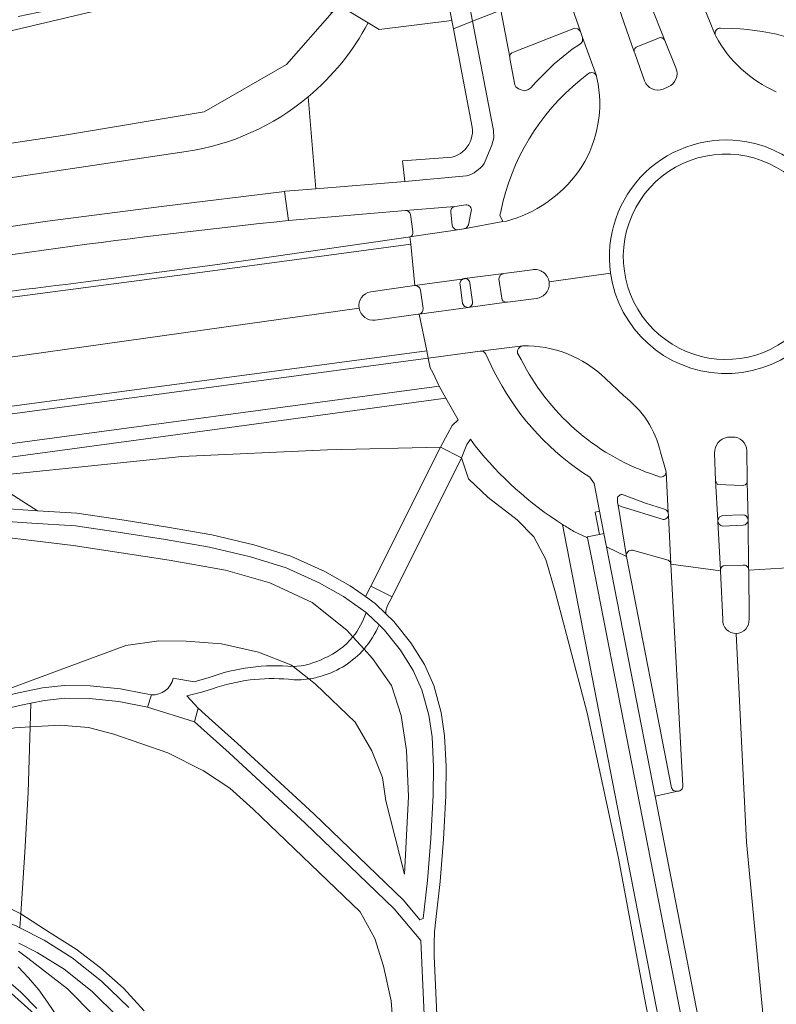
# Model space of a CAD drawing. Header units: metres. Extents: x 197700 to 204338, y 317132 to 325229.
# Tile 650 of 656: x 202123 to 202201, y 318808 to 318909. Entities that reach past the tile are written whole.
import ezdxf

# ---------------------------------------------------------------- set-up
doc = ezdxf.new("R2010")
doc.units = ezdxf.units.M
for name, color, linetype, lineweight in [('B-WE-GR-BEPLANTING_CULTUUR_BOSPLANTSOEN-GV', 90, 'Continuous', 18), ('B-WE-GR-BOS_LOOF-GV', 40, 'Continuous', 13), ('B-WE-OG-TERREIN_CULTUURSCHEIDING-GV', 7, 'Continuous', 18), ('B-WE-OG-WATER-GV', 130, 'Continuous', 18), ('B-WE-OG-WATER_GREPPEL-GV', 160, 'Continuous', 18), ('B-WE-OG-WATER_SLOOT-GV', 120, 'Continuous', 18), ('B-WE-VH-ONVERHARD-GV', 252, 'Continuous', 18), ('B-WE-VH-VERHARDING_ASFALT-GV', 252, 'Continuous', 18), ('B-WE-VH-VERHARDING_BEDRIJFSVLOERPLAAT-GV', 252, 'Continuous', 18), ('B-WE-VH-VERHARDING_BETON-GV', 252, 'Continuous', 18), ('B-WE-VH-VERHARDING_BETONSTRAATSTEEN-GV', 252, 'Continuous', 18), ('B-WE-VH-VERHARDING_GESLOTEN-GV', 252, 'Continuous', 18), ('B-WE-VH-VERHARDING_HALFVERHARDING-GV', 252, 'Continuous', 18), ('B-WE-VH-VERHARDING_OPEN-GV', 252, 'Continuous', 18), ('B-WE-VH-VERHARDING_TEGEL-GV', 252, 'Continuous', 18)]:
    doc.layers.add(name, color=color, linetype=linetype, lineweight=lineweight)

msp = doc.modelspace()

# ---------------------------------------------------------------- linework, layer by layer
at = {"layer": 'B-WE-GR-BEPLANTING_CULTUUR_BOSPLANTSOEN-GV'}
for points in [[(202157.471, 318845.283), (202156.858, 318845.965), (202153.296, 318848.81), (202148.927, 318850.82), (202144.402, 318852.113), (202138.607, 318853.155), (202128.762, 318854.664), (202114.828, 318856.334), (202108.095, 318857.683), (202102.124, 318858.497), (202099.148, 318858.44), (202087.892, 318857.053), (202020.509, 318843.506), (202010.92, 318840.996), (202008.242, 318840.295)], [(202143.058, 318839.941), (202142.076, 318839.613), (202140.416, 318839.221), (202141.599, 318837.942), (202143.029, 318836.639), (202145.632, 318834.318), (202153.463, 318827.106), (202162.663, 318818.236), (202164.344, 318816.245), (202164.679, 318816.36), (202165.112, 318820.282), (202165.462, 318824.591), (202165.717, 318829.009), (202165.746, 318831.929), (202165.588, 318835), (202165.257, 318837.235), (202164.555, 318839.846), (202163.662, 318841.824), (202162.354, 318843.907), (202160.719, 318845.962), (202160.146, 318846.514)], [(202117.584, 318838.246), (202134.148, 318844.398), (202137.537, 318844.872), (202140.366, 318844.827), (202143.966, 318844.556), (202147.76, 318843.694), (202151.088, 318842.406), (202151.327, 318842.22)], [(202158.606, 318844.021), (202159.486, 318843.042), (202161.435, 318840.263), (202162.418, 318837.188), (202162.977, 318833.611), (202163.188, 318828.886), (202162.771, 318820.91), (202160.839, 318828.427), (202160.515, 318830.853), (202159.418, 318833.583), (202157.712, 318836.513), (202153.623, 318840.429), (202152.951, 318840.953)], [(202152.951, 318840.953), (202153.623, 318840.429), (202157.712, 318836.513), (202159.418, 318833.583), (202160.515, 318830.853), (202160.839, 318828.427), (202162.771, 318820.91), (202163.188, 318828.886), (202162.977, 318833.611), (202162.418, 318837.188), (202161.435, 318840.263), (202159.486, 318843.042), (202158.606, 318844.021)]]:
    msp.add_lwpolyline(points, dxfattribs=at)
for points in [[(202160.146, 318846.514, -0.0814248), (202158.606, 318844.021)], [(202154.515, 318843.077, 0.1267772), (202157.471, 318845.283)], [(202158.606, 318844.021, -0.1436856), (202154.31, 318841.271)], [(202151.327, 318842.22, 0.1071471), (202154.515, 318843.077)], [(202154.31, 318841.271, -0.0429116), (202152.951, 318840.953)], [(202150.864, 318840.919, 0.1068964), (202143.058, 318839.941)], [(202152.951, 318840.953, -0.0642291), (202150.864, 318840.919)]]:
    msp.add_lwpolyline(points, format="xyb", dxfattribs=at)
msp.add_lwpolyline([(202121.423, 318817.852), (202123.374, 318816.857), (202123.779, 318823.159), (202124.147, 318829.286), (202124.342, 318836.034), (202122.77, 318835.943), (202107.451, 318832.627), (202084.424, 318827.681), (202063.605, 318822.41), (202097.185, 318820.91), (202105.193, 318820.517), (202115.854, 318819.395)], close=True, dxfattribs=at)
at = {"layer": 'B-WE-GR-BOS_LOOF-GV'}
for points in [[(202190.985, 318789.617), (202187.413, 318808.213), (202184.713, 318822.561), (202181.506, 318837.463), (202178.267, 318849.793), (202177.281, 318853.227), (202176.032, 318855.522), (202174.333, 318857.293), (202171.338, 318859.558), (202169.326, 318861.504), (202168.628, 318863.649), (202161.5, 318849.374), (202161.007, 318848.503), (202160.833, 318847.955), (202160.839, 318847.652), (202161.683, 318846.839), (202163.416, 318844.66), (202164.81, 318842.44), (202165.784, 318840.286), (202166.532, 318837.5), (202166.883, 318835.129), (202167.047, 318831.956), (202167.017, 318828.965), (202166.759, 318824.501), (202166.406, 318820.158), (202165.976, 318816.266), (202165.829, 318815.015), (202165.806, 318813.751), (202165.823, 318812.547), (202166.514, 318796.622)], [(202103.737, 318860.599), (202103.894, 318859.025), (202099.148, 318858.44), (202102.124, 318858.497), (202108.095, 318857.683), (202114.828, 318856.334), (202128.762, 318854.664), (202138.607, 318853.155), (202144.402, 318852.113), (202148.927, 318850.82), (202153.296, 318848.81), (202156.858, 318845.965), (202157.471, 318845.283)], [(202158.813, 318847.769), (202156.506, 318849.417), (202153.986, 318850.805), (202150.619, 318852.34), (202146.942, 318853.474), (202142.732, 318854.461), (202138.234, 318855.258), (202133.803, 318855.964), (202128.986, 318856.68), (202124.522, 318856.947), (202119.487, 318857.29), (202115.679, 318857.706), (202112.678, 318858.08), (202109.912, 318858.722), (202107.476, 318859.478), (202105.155, 318860.329), (202103.737, 318860.599)], [(202151.327, 318842.22), (202151.088, 318842.406), (202147.76, 318843.694), (202143.966, 318844.556), (202140.366, 318844.827), (202137.537, 318844.872), (202134.148, 318844.398), (202117.584, 318838.246)], [(202117.584, 318838.246), (202123.149, 318839.543), (202125.609, 318840.037), (202127.837, 318840.295), (202130.483, 318840.245), (202133.621, 318839.939), (202136.04, 318839.466), (202136.775, 318839.331)], [(202139.011, 318841.023), (202141.166, 318840.665), (202142.696, 318841.105)], [(202165.215, 318796.563), (202164.454, 318814.099), (202161.713, 318817.346), (202152.572, 318826.16), (202144.759, 318833.355), (202141.201, 318836.536), (202136.387, 318838.073), (202133.432, 318838.651), (202130.407, 318838.946), (202127.9, 318838.993), (202125.812, 318838.751), (202124.412, 318838.47), (202124.342, 318836.034), (202127.402, 318836.211), (202130.32, 318835.985), (202132.925, 318835.3), (202138.476, 318833.368), (202142.114, 318831.52), (202144.841, 318829.732), (202147.244, 318827.6), (202158.227, 318817.039), (202159.703, 318814.332), (202160.621, 318811.472), (202161.396, 318807.907), (202161.66, 318804.316)], [(202161.66, 318804.316), (202161.396, 318807.907), (202160.621, 318811.472), (202159.703, 318814.332), (202158.227, 318817.039), (202147.244, 318827.6), (202144.841, 318829.732), (202142.114, 318831.52), (202138.476, 318833.368), (202132.925, 318835.3), (202130.32, 318835.985), (202127.402, 318836.211), (202124.342, 318836.034), (202124.147, 318829.286), (202123.779, 318823.159), (202123.374, 318816.857), (202126.374, 318814.884), (202129.051, 318813.219), (202131.568, 318811.321), (202133.906, 318809.207), (202136.045, 318806.891)]]:
    msp.add_lwpolyline(points, dxfattribs=at)
for points in [[(202157.471, 318845.283, 0.0963285), (202158.813, 318847.769)], [(202142.696, 318841.105, -0.1114143), (202151.327, 318842.22)], [(202136.775, 318839.331, 0.3788853), (202139.011, 318841.023)]]:
    msp.add_lwpolyline(points, format="xyb", dxfattribs=at)
msp.add_lwpolyline([(202061.509, 318821.158), (202063.605, 318822.41), (202084.424, 318827.681), (202107.451, 318832.627), (202122.77, 318835.943), (202124.342, 318836.034), (202124.412, 318838.47), (202123.424, 318838.272), (202114.77, 318836.255), (202103.251, 318833.752), (202090.267, 318830.515), (202077.87, 318827.339), (202068.283, 318824.753), (202060.515, 318822.67), (202057.866, 318821.948), (202057.792, 318821.769), (202058.049, 318821.348)], close=True, dxfattribs=at)
at = {"layer": 'B-WE-OG-TERREIN_CULTUURSCHEIDING-GV'}
for points in [[(202117.376, 318906.287), (202131.931, 318909.709), (202134.886, 318910.809), (202137.924, 318912.239), (202141.999, 318913.852), (202144.849, 318914.491), (202145.996, 318914.584), (202150.411, 318912.077), (202154.418, 318909.617), (202155.336, 318909.336), (202156.004, 318910.092), (202154.921, 318910.723), (202146.976, 318915.356), (202146.167, 318915.53), (202145.696, 318915.523), (202144.787, 318915.471), (202143.493, 318915.199), (202141.675, 318914.798), (202137.531, 318913.159), (202134.379, 318911.64), (202131.849, 318910.706), (202129.625, 318910.209), (202127.06, 318909.755), (202123.103, 318908.943)], [(202108.272, 318893.819), (202127.662, 318896.727), (202142.183, 318899.145), (202150.644, 318904.023), (202155.336, 318909.336), (202154.418, 318909.617), (202150.411, 318912.077), (202145.996, 318914.584), (202144.185, 318913.157), (202141.191, 318911.634), (202138.16, 318910.527), (202134.715, 318909.672), (202131.931, 318909.709), (202117.376, 318906.287)], [(202167.79, 318907.683), (202167.63, 318908.521), (202160.177, 318907.614), (202159.027, 318908.297)], [(202152.872, 318900.69), (202153.653, 318891.263), (202162.796, 318892.02), (202162.545, 318894.113), (202167.65, 318894.509), (202167.946, 318894.606), (202168.23, 318894.734), (202168.498, 318894.894), (202168.747, 318895.081), (202168.973, 318895.296), (202169.174, 318895.534), (202169.265, 318895.661), (202169.348, 318895.792), (202169.492, 318896.069), (202169.605, 318896.359), (202169.685, 318896.661), (202169.731, 318896.969), (202169.743, 318897.28), (202169.72, 318897.591), (202167.79, 318907.683)], [(202196.473, 318907.707), (202195.199, 318907.757)], [(202181.658, 318903.089), (202180.8, 318902.41)], [(202182.632, 318902.009), (202182.476, 318902.792), (202182.458, 318902.842)], [(202172.637, 318888.903), (202172.562, 318888.551), (202172.867, 318887.886), (202173.216, 318887.949)], [(202174.359, 318874.38), (202174.743, 318873.738)], [(202185.262, 318869.996), (202183.377, 318871.777)], [(202170.012, 318864.893), (202169.522, 318865.557), (202169.146, 318865.018), (202168.628, 318863.649), (202169.326, 318861.504), (202171.338, 318859.558), (202174.333, 318857.293), (202176.032, 318855.522), (202177.281, 318853.227), (202178.267, 318849.793), (202181.506, 318837.463), (202184.713, 318822.561), (202187.413, 318808.213), (202190.985, 318789.617)], [(202189.636, 318862.209), (202189.034, 318864.216)], [(202188.012, 318862.027), (202188.951, 318861.678)], [(202178.987, 318856.804), (202195.137, 318773.724), (202203.4, 318738.075), (202206.483, 318727.584), (202216.97, 318698.348), (202223.954, 318682.459), (202238.375, 318654.61), (202246.135, 318641.778), (202262.376, 318618.123), (202269.609, 318608.892), (202274.764, 318602.584)], [(202206.483, 318727.584), (202203.4, 318738.075), (202195.137, 318773.724), (202178.987, 318856.804)], [(202196.489, 318778.935), (202185.821, 318833.647), (202182.041, 318853.091), (202181.531, 318855.438), (202180.151, 318856.097)], [(202185.532, 318853.534), (202185.532, 318853.531)], [(202185.532, 318853.531), (202190.164, 318829.765), (202190.354, 318829.497), (202190.628, 318829.442), (202190.803, 318829.443)], [(202191.319, 318829.978), (202190.107, 318852.74), (202190.037, 318852.963), (202189.84, 318853.154), (202186.177, 318854.162)], [(202136.045, 318806.891), (202133.906, 318809.207), (202131.568, 318811.321), (202129.051, 318813.219), (202126.374, 318814.884), (202123.374, 318816.857), (202123.282, 318815.421), (202125.783, 318814.137), (202128.663, 318812.338), (202131.656, 318809.953), (202134.457, 318807.225)], [(202123.128, 318813.025), (202124.091, 318812.298), (202128.174, 318809.161), (202130.913, 318806.377)], [(202133.341, 318806.288), (202130.696, 318808.864), (202127.825, 318811.152), (202125.067, 318812.874), (202123.181, 318813.842)]]:
    msp.add_lwpolyline(points, dxfattribs=at)
for points in [[(202159.027, 318908.297, -0.0975635), (202152.872, 318900.69)], [(202195.199, 318907.757, 0.4885455), (202194.65, 318907.07)], [(202194.65, 318907.07, 0.0805549), (202194.713, 318906.914)], [(202194.713, 318906.914, 0.1652575), (202200.926, 318901.205)], [(202207.904, 318904.318, 0.1254599), (202196.473, 318907.707)], [(202182.458, 318902.842, 0.4711096), (202181.658, 318903.089)], [(202180.8, 318902.41, 0.1739752), (202172.637, 318888.903)], [(202180.634, 318893.031, 0.1945094), (202182.632, 318902.009)], [(202197.072, 318894.739, 0.7425496), (202188.879, 318876.301)], [(202188.879, 318876.301, 1.3466842), (202197.072, 318894.739)], [(202173.216, 318887.949, 0.1724379), (202180.634, 318893.031)], [(202174.895, 318875.151, 0.4124064), (202174.359, 318874.38)], [(202183.377, 318871.777, 0.2012687), (202174.895, 318875.151)], [(202174.743, 318873.738, 0.1937653), (202188.012, 318862.027)], [(202189.034, 318864.216, 0.1779443), (202185.262, 318869.996)], [(202178.987, 318856.804, -0.084521), (202170.012, 318864.893)], [(202188.951, 318861.678, 0.4470737), (202189.636, 318862.209)], [(202180.151, 318856.097, -0.0094601), (202178.987, 318856.804)], [(202186.177, 318854.162, 0.5114402), (202185.532, 318853.534)], [(202190.803, 318829.443, 0.4689408), (202191.319, 318829.978)]]:
    msp.add_lwpolyline(points, format="xyb", dxfattribs=at)
for points in [[(202166.441, 318864.741), (202167.202, 318866.13), (202167.652, 318866.954), (202168.275, 318867.552), (202166.999, 318869.754), (202107.162, 318861.676), (202107.236, 318861.027), (202107.399, 318860.891), (202115.363, 318861.29), (202124.004, 318862.128), (202139.919, 318863.773), (202154.873, 318864.449)], [(202107.399, 318860.891), (202107.892, 318860.71), (202110.252, 318859.978), (202112.906, 318859.362), (202115.123, 318859.086), (202118.104, 318860.372), (202122.263, 318860.018), (202125.105, 318858.214), (202129.121, 318857.974), (202134.001, 318857.249), (202138.45, 318856.54), (202142.994, 318855.735), (202147.282, 318854.729), (202151.082, 318853.558), (202154.571, 318851.968), (202157.199, 318850.519), (202158.741, 318849.418), (202159.313, 318850.466), (202166.441, 318864.741), (202154.873, 318864.449), (202139.919, 318863.773), (202124.004, 318862.128), (202115.363, 318861.29)], [(202061.509, 318821.158), (202062.528, 318821.102), (202082.179, 318819.579), (202103.022, 318818.385), (202112.071, 318817.694), (202116.038, 318817.331), (202119.634, 318816.633), (202122.847, 318815.644), (202123.282, 318815.421), (202123.374, 318816.857), (202121.423, 318817.852), (202115.854, 318819.395), (202105.193, 318820.517), (202097.185, 318820.91), (202063.605, 318822.41)]]:
    msp.add_lwpolyline(points, close=True, dxfattribs=at)
at = {"layer": 'B-WE-OG-WATER-GV'}
for points in [[(202128.573, 318804.148), (202126.1, 318807.768), (202125.218, 318809.064), (202124.18, 318810.269), (202123.103, 318811.396)], [(202121.613, 318810.351), (202123.376, 318808.793), (202125.023, 318807.128)]]:
    msp.add_lwpolyline(points, dxfattribs=at)
at = {"layer": 'B-WE-OG-WATER_GREPPEL-GV'}
for points in [[(202159.027, 318908.297), (202156.004, 318910.092), (202155.336, 318909.336), (202150.644, 318904.023), (202142.183, 318899.145)], [(202142.183, 318899.145), (202127.662, 318896.727), (202108.272, 318893.819)], [(202116.073, 318891.453), (202140.361, 318895.076)]]:
    msp.add_lwpolyline(points, dxfattribs=at)
for points in [[(202152.872, 318900.69, 0.0975635), (202159.027, 318908.297)], [(202140.361, 318895.076, 0.1379872), (202152.872, 318900.69)]]:
    msp.add_lwpolyline(points, format="xyb", dxfattribs=at)
at = {"layer": 'B-WE-OG-WATER_SLOOT-GV'}
for points in [[(202130.913, 318806.377), (202128.174, 318809.161), (202124.091, 318812.298), (202123.128, 318813.025)], [(202123.103, 318811.396), (202124.18, 318810.269), (202125.218, 318809.064), (202126.1, 318807.768), (202128.573, 318804.148)], [(202125.023, 318807.128), (202123.376, 318808.793), (202121.613, 318810.351)], [(202122.066, 318808.968), (202124.796, 318806.557)]]:
    msp.add_lwpolyline(points, dxfattribs=at)
at = {"layer": 'B-WE-VH-ONVERHARD-GV'}
for points in [[(201978.308, 318859.078), (202000, 318863.765), (202005.619, 318864.967), (202021.111, 318868.379), (202059.114, 318876.508), (202071.703, 318878.891), (202083.889, 318881.177), (202093.461, 318882.886), (202095.844, 318883.312), (202110.32, 318885.63), (202126.112, 318887.939), (202138.084, 318889.466), (202150.431, 318890.991), (202150.548, 318891.006), (202153.653, 318891.263), (202152.872, 318900.69)], [(202140.361, 318895.076), (202116.073, 318891.453)], [(202162.855, 318889.036), (202162.853, 318889.036), (202150.843, 318887.997)], [(202163.612, 318886.863), (202163.372, 318888.62)], [(202130.038, 318881.691), (202143.568, 318883.498), (202147.9, 318884.099), (202163.145, 318886.299), (202163.319, 318886.325)], [(202119.934, 318864.766), (202166.32, 318871.013), (202166.294, 318871.062), (202165.666, 318872.386), (202165.408, 318872.896), (202165.194, 318873.876), (202119.658, 318867.784)]]:
    msp.add_lwpolyline(points, dxfattribs=at)
for points in [[(202152.872, 318900.69, -0.1379872), (202140.361, 318895.076)], [(202163.372, 318888.62, 0.3610313), (202162.855, 318889.036)], [(202150.843, 318887.997, 0.0157158), (202103.688, 318881.608)], [(202163.319, 318886.325, 0.3813181), (202163.612, 318886.863)], [(202113.709, 318879.579, -0.0056271), (202130.038, 318881.691)]]:
    msp.add_lwpolyline(points, format="xyb", dxfattribs=at)
at = {"layer": 'B-WE-VH-VERHARDING_ASFALT-GV'}
for points in [[(202159.247, 318963.325), (202160.568, 318956.431), (202169.738, 318908.453), (202172.635, 318909.598), (202164.106, 318954.201), (202164.735, 318954.389)], [(202194.65, 318907.07), (202193.01, 318911.112), (202192.627, 318912.019), (202190.853, 318916.53), (202186.128, 318914.844)], [(202186.157, 318914.772), (202187.98, 318910.24), (202188.004, 318910.18), (202189.492, 318906.462), (202190.618, 318903.662)], [(202187.395, 318902.339), (202186.401, 318905.179), (202186.349, 318905.327), (202185.039, 318909.038), (202185.024, 318909.08), (202183.363, 318913.765), (202179.161, 318912.104)], [(202179.205, 318911.98), (202180.832, 318907.403), (202181.048, 318906.799), (202182.458, 318902.842), (202182.476, 318902.792), (202182.632, 318902.009)], [(202189.829, 318901.708), (202189.305, 318901.484)], [(202173.216, 318887.949), (202172.867, 318887.886), (202168.865, 318887.154), (202168.211, 318887.057), (202163.319, 318886.325), (202163.396, 318885.568), (202163.828, 318881.32), (202168.887, 318882.029), (202168.914, 318882.033)], [(202159.293, 318880.695), (202163.801, 318881.316), (202163.828, 318881.32), (202163.396, 318885.568), (202141.507, 318882.639), (202113.854, 318878.988)], [(202168.914, 318882.033), (202172.948, 318882.577), (202175.864, 318882.955)], [(202177.604, 318881.707), (202183.909, 318882.601)], [(202183.909, 318882.601), (202177.604, 318881.707)], [(202176.305, 318880.004), (202173.346, 318879.635), (202173.231, 318879.619), (202169.298, 318879.077), (202169.283, 318879.075), (202164.256, 318878.391), (202165.042, 318874.61), (202165.194, 318873.876), (202170.545, 318874.589), (202174.895, 318875.151)], [(202158.099, 318879.01), (202095.685, 318870.252), (202076.875, 318867.499), (202058.758, 318864.48), (202049.778, 318862.571), (202040.821, 318860.56), (202031.232, 318858.208), (202021.674, 318855.731), (202012.15, 318853.128), (202002.661, 318850.402), (201993.208, 318847.551), (201975.94, 318841.997), (201959.535, 318836.071), (201950.959, 318832.855), (201931.108, 318825.07)], [(201931.108, 318825.07), (201950.959, 318832.855), (201959.535, 318836.071), (201975.94, 318841.997), (201993.208, 318847.551), (202002.661, 318850.402), (202012.15, 318853.128), (202021.674, 318855.731), (202031.232, 318858.208), (202040.821, 318860.56), (202049.778, 318862.571), (202058.758, 318864.48), (202076.875, 318867.499), (202095.685, 318870.252), (202158.099, 318879.01)], [(202121.696, 318868.828), (202165.042, 318874.61), (202164.256, 318878.391), (202164.166, 318878.379), (202159.756, 318877.778)], [(202183.377, 318871.777), (202185.262, 318869.996)], [(202195.905, 318865.756), (202196.411, 318865.779)], [(202189.034, 318864.216), (202189.636, 318862.209), (202189.833, 318858.011), (202189.846, 318857.735), (202190.107, 318852.74), (202195.187, 318852.053), (202195.184, 318852.086), (202195.183, 318852.12), (202194.921, 318857.116)], [(202194.921, 318857.116), (202194.916, 318857.161), (202194.916, 318857.207), (202194.692, 318861.304), (202194.592, 318864.121)], [(202197.91, 318864.39), (202197.922, 318861.38), (202197.928, 318861.151), (202198.034, 318857.293), (202198.035, 318857.268), (202198.035, 318857.242), (202198.088, 318852.192), (202198.089, 318852.104), (202202.629, 318852.395), (202202.628, 318852.445), (202202.557, 318857.411), (202202.539, 318858.258), (202202.512, 318862.354)], [(202195.423, 318847.04), (202195.187, 318852.053), (202190.107, 318852.74), (202191.319, 318829.978)], [(202205.962, 318823.374), (202202.945, 318827.168), (202202.899, 318827.286), (202202.825, 318827.459), (202202.629, 318852.395), (202198.089, 318852.104), (202198.123, 318847.09)], [(202196.801, 318845.616), (202197.852, 318824.188), (202200.361, 318798.034)], [(202414.644, 318448.052), (202403.531, 318464.82), (202397.65, 318473.06), (202386.93, 318488.688), (202379.901, 318498.521), (202370.411, 318510.286), (202357.056, 318525.861), (202349.143, 318534.756), (202337.427, 318547.053), (202326.576, 318558.173), (202312.034, 318573.39), (202282.012, 318606.025), (202270.233, 318620.616), (202258.319, 318636.593), (202246.151, 318655.732), (202236.556, 318673.364), (202227.53, 318692.831), (202219.366, 318712.439), (202213.124, 318731.132), (202206.492, 318758.289), (202200.361, 318798.034), (202197.852, 318824.188), (202196.801, 318845.616)], [(202190.803, 318829.443), (202188.482, 318828.922), (202198.112, 318779.458)]]:
    msp.add_lwpolyline(points, dxfattribs=at)
for points in [[(202194.713, 318906.914, -0.0805549), (202194.65, 318907.07)], [(202200.926, 318901.205, -0.1652575), (202194.713, 318906.914)], [(202190.618, 318903.662, -0.4095051), (202189.829, 318901.708)], [(202182.632, 318902.009, -0.1945094), (202180.634, 318893.031)], [(202189.305, 318901.484, -0.4210069), (202187.395, 318902.339)], [(202183.909, 318882.601, -0.5110531), (202197.899, 318896.074)], [(202197.899, 318896.074, -0.3267306), (202207.656, 318885.824)], [(202180.634, 318893.031, -0.1724379), (202173.216, 318887.949)], [(202175.864, 318882.955, -0.4226902), (202177.604, 318881.707)], [(202177.604, 318881.707, -0.4229234), (202176.305, 318880.004)], [(202207.461, 318881.641, -0.8332238), (202183.909, 318882.601)], [(202158.099, 318879.01, -0.4073728), (202159.293, 318880.695)], [(202159.756, 318877.778, -0.4080776), (202158.099, 318879.01)], [(202174.895, 318875.151, -0.2012687), (202183.377, 318871.777)], [(202185.262, 318869.996, -0.1779443), (202189.034, 318864.216)], [(202194.592, 318864.121, -0.3794569), (202195.905, 318865.756)], [(202196.411, 318865.779, -0.405889), (202197.91, 318864.39)], [(202196.801, 318845.616, -0.4353804), (202195.423, 318847.04)], [(202198.123, 318847.09, -0.4347904), (202196.801, 318845.616)], [(202191.319, 318829.978, -0.4689408), (202190.803, 318829.443)]]:
    msp.add_lwpolyline(points, format="xyb", dxfattribs=at)
at = {"layer": 'B-WE-VH-VERHARDING_BEDRIJFSVLOERPLAAT-GV'}
msp.add_lwpolyline([(202182.779, 318858.167), (202182.329, 318858.066), (202182.765, 318855.772), (202183.227, 318855.87)], close=True, dxfattribs=at)
at = {"layer": 'B-WE-VH-VERHARDING_BETON-GV'}
msp.add_lwpolyline([(202150.843, 318887.997), (202150.431, 318890.991), (202138.084, 318889.466), (202126.112, 318887.939), (202110.32, 318885.63), (202095.844, 318883.312), (202093.461, 318882.886), (202083.889, 318881.177), (202071.703, 318878.891), (202059.114, 318876.508), (202021.111, 318868.379), (202005.619, 318864.967), (202000, 318863.765), (201978.308, 318859.078)], dxfattribs=at)
msp.add_lwpolyline([(202103.688, 318881.608, -0.0157158), (202150.843, 318887.997)], format="xyb", dxfattribs=at)
at = {"layer": 'B-WE-VH-VERHARDING_BETONSTRAATSTEEN-GV'}
for points in [[(202113.854, 318878.988), (202141.507, 318882.639), (202163.396, 318885.568), (202163.319, 318886.325), (202163.145, 318886.299), (202147.9, 318884.099), (202143.568, 318883.498), (202130.038, 318881.691)], [(202163.828, 318881.32), (202163.801, 318881.316), (202159.293, 318880.695)], [(202164.662, 318878.97), (202164.412, 318880.86)], [(202159.756, 318877.778), (202164.166, 318878.379), (202164.256, 318878.391)], [(202119.658, 318867.784), (202165.194, 318873.876), (202165.042, 318874.61), (202121.696, 318868.828)]]:
    msp.add_lwpolyline(points, dxfattribs=at)
for points in [[(202130.038, 318881.691, 0.0056271), (202113.709, 318879.579)], [(202159.293, 318880.695, 0.4073728), (202158.099, 318879.01)], [(202164.412, 318880.86, 0.4100928), (202163.828, 318881.32)], [(202158.099, 318879.01, 0.4080776), (202159.756, 318877.778)], [(202164.256, 318878.391, 0.3868164), (202164.662, 318878.97)]]:
    msp.add_lwpolyline(points, format="xyb", dxfattribs=at)
at = {"layer": 'B-WE-VH-VERHARDING_GESLOTEN-GV'}
for points in [[(202104.238, 318860.668), (202107.236, 318861.027), (202107.162, 318861.676), (202166.999, 318869.754), (202166.32, 318871.013), (202119.934, 318864.766), (202111.93, 318863.715), (202103.931, 318862.635)], [(202125.105, 318858.214), (202122.263, 318860.018), (202118.104, 318860.372), (202115.123, 318859.086), (202115.83, 318858.998), (202119.602, 318858.585), (202124.605, 318858.244)], [(202159.313, 318850.466), (202158.741, 318849.418), (202159.763, 318848.688), (202160.839, 318847.652), (202160.833, 318847.955), (202161.007, 318848.503), (202161.5, 318849.374)]]:
    msp.add_lwpolyline(points, close=True, dxfattribs=at)
for points in [[(202166.514, 318796.622), (202165.823, 318812.547), (202165.806, 318813.751), (202165.829, 318815.015), (202165.976, 318816.266), (202166.406, 318820.158), (202166.759, 318824.501), (202167.017, 318828.965), (202167.047, 318831.956), (202166.883, 318835.129), (202166.532, 318837.5), (202165.784, 318840.286), (202164.81, 318842.44), (202163.416, 318844.66), (202161.683, 318846.839), (202160.839, 318847.652), (202159.763, 318848.688), (202158.741, 318849.418), (202157.199, 318850.519), (202154.571, 318851.968), (202151.082, 318853.558), (202147.282, 318854.729), (202142.994, 318855.735), (202138.45, 318856.54), (202134.001, 318857.249), (202129.121, 318857.974), (202125.105, 318858.214), (202124.605, 318858.244), (202119.602, 318858.585)], [(202119.487, 318857.29), (202124.522, 318856.947), (202128.986, 318856.68), (202133.803, 318855.964), (202138.234, 318855.258), (202142.732, 318854.461), (202146.942, 318853.474), (202150.619, 318852.34), (202153.986, 318850.805), (202156.506, 318849.417), (202158.813, 318847.769), (202158.93, 318847.685), (202160.146, 318846.514), (202160.719, 318845.962), (202162.354, 318843.907), (202163.662, 318841.824), (202164.555, 318839.846), (202165.257, 318837.235), (202165.588, 318835), (202165.746, 318831.929), (202165.717, 318829.009), (202165.462, 318824.591), (202165.112, 318820.282), (202164.679, 318816.36), (202164.344, 318816.245), (202162.663, 318818.236), (202153.463, 318827.106), (202145.632, 318834.318), (202143.029, 318836.639), (202141.599, 318837.942), (202141.201, 318836.536), (202144.759, 318833.355), (202152.572, 318826.16), (202161.713, 318817.346), (202164.454, 318814.099), (202165.215, 318796.563)], [(202152.951, 318840.953), (202151.327, 318842.22)], [(202114.77, 318836.255), (202123.424, 318838.272), (202124.412, 318838.47), (202125.812, 318838.751), (202127.9, 318838.993), (202130.407, 318838.946), (202133.432, 318838.651), (202136.387, 318838.073), (202136.775, 318839.331), (202136.04, 318839.466), (202133.621, 318839.939), (202130.483, 318840.245), (202127.837, 318840.295), (202125.609, 318840.037), (202123.149, 318839.543)], [(202142.696, 318841.105), (202141.166, 318840.665), (202139.011, 318841.023)], [(202136.775, 318839.331), (202136.387, 318838.073), (202141.201, 318836.536), (202141.599, 318837.942), (202140.416, 318839.221), (202142.076, 318839.613), (202143.058, 318839.941)], [(202134.457, 318807.225), (202131.656, 318809.953), (202128.663, 318812.338), (202125.783, 318814.137), (202123.282, 318815.421), (202122.847, 318815.644)], [(202123.181, 318813.842), (202125.067, 318812.874), (202127.825, 318811.152), (202130.696, 318808.864), (202133.341, 318806.288)]]:
    msp.add_lwpolyline(points, dxfattribs=at)
for points in [[(202151.327, 318842.22, 0.1114143), (202142.696, 318841.105)], [(202139.011, 318841.023, -0.3788853), (202136.775, 318839.331)], [(202143.058, 318839.941, -0.1068964), (202150.864, 318840.919)], [(202150.864, 318840.919, 0.0642291), (202152.951, 318840.953)]]:
    msp.add_lwpolyline(points, format="xyb", dxfattribs=at)
at = {"layer": 'B-WE-VH-VERHARDING_HALFVERHARDING-GV'}
for points in [[(202158.813, 318847.769, -0.0963285), (202157.471, 318845.283)], [(202158.606, 318844.021, 0.0814248), (202160.146, 318846.514)], [(202157.471, 318845.283, -0.1267772), (202154.515, 318843.077)], [(202154.31, 318841.271, 0.1436856), (202158.606, 318844.021)], [(202154.515, 318843.077, -0.1071471), (202151.327, 318842.22)], [(202152.951, 318840.953, 0.0429116), (202154.31, 318841.271)]]:
    msp.add_lwpolyline(points, format="xyb", dxfattribs=at)
for points in [[(202160.146, 318846.514), (202158.93, 318847.685), (202158.813, 318847.769)], [(202157.471, 318845.283), (202158.606, 318844.021)], [(202158.606, 318844.021), (202157.471, 318845.283)], [(202151.327, 318842.22), (202152.951, 318840.953)]]:
    msp.add_lwpolyline(points, dxfattribs=at)
at = {"layer": 'B-WE-VH-VERHARDING_OPEN-GV'}
for points in [[(202170.931, 318893.853), (202171.731, 318895.717), (202171.939, 318896.48), (202171.89, 318897.254), (202169.738, 318908.453), (202167.79, 318907.683), (202169.72, 318897.591), (202169.743, 318897.28), (202169.731, 318896.969), (202169.685, 318896.661), (202169.605, 318896.359), (202169.492, 318896.069), (202169.348, 318895.792), (202169.265, 318895.661), (202169.174, 318895.534), (202168.973, 318895.296), (202168.747, 318895.081), (202168.498, 318894.894), (202168.23, 318894.734), (202167.946, 318894.606), (202167.65, 318894.509), (202162.545, 318894.113)], [(202173.581, 318904.638), (202174.102, 318901.931), (202174.191, 318901.707), (202174.448, 318901.52), (202175.057, 318901.326), (202175.42, 318901.401), (202175.739, 318901.624), (202176.28, 318902.234), (202178.111, 318904.078), (202179.974, 318905.582), (202180.818, 318906.132), (202181.048, 318906.373), (202181.048, 318906.799), (202180.832, 318907.403), (202180.562, 318907.674), (202180.135, 318907.698), (202173.947, 318905.271)], [(202188.821, 318906.716), (202186.702, 318905.868)], [(202190.618, 318903.662), (202189.492, 318906.462)], [(202186.349, 318905.327), (202186.401, 318905.179)], [(202186.401, 318905.179), (202187.395, 318902.339)], [(202189.305, 318901.484), (202189.829, 318901.708)], [(202162.545, 318894.113), (202162.796, 318892.02), (202169.116, 318892.571)], [(202167.517, 318888.844), (202167.669, 318887.509)], [(202169.045, 318889.598), (202167.944, 318889.423)], [(202168.865, 318887.154), (202169.156, 318887.288), (202169.316, 318887.568), (202169.619, 318888.96)], [(202168.211, 318887.057), (202168.865, 318887.154)], [(202175.864, 318882.955), (202172.948, 318882.577), (202172.593, 318882.397), (202172.446, 318882.013), (202172.745, 318880.047)], [(202168.914, 318882.033), (202168.887, 318882.029)], [(202168.463, 318881.434), (202168.699, 318879.497), (202168.908, 318879.172), (202169.283, 318879.075), (202169.298, 318879.077)], [(202169.746, 318879.658), (202169.48, 318881.56)], [(202173.231, 318879.619), (202173.346, 318879.635), (202176.305, 318880.004)], [(202196.411, 318865.779), (202195.905, 318865.756)], [(202194.592, 318864.121), (202194.692, 318861.304), (202194.89, 318860.908), (202197.441, 318860.817)], [(202197.922, 318861.38), (202197.91, 318864.39)], [(202197.928, 318861.151), (202197.922, 318861.38)], [(202184.624, 318859.55), (202184.621, 318859.035), (202184.707, 318858.794), (202185.014, 318858.646), (202189.21, 318857.341)], [(202189.441, 318858.362), (202187.49, 318858.994), (202185.322, 318859.828)], [(202189.846, 318857.735), (202189.833, 318858.011)], [(202197.496, 318857.779), (202195.414, 318857.739), (202195.065, 318857.567), (202194.916, 318857.207)], [(202194.916, 318857.207), (202194.916, 318857.161), (202194.921, 318857.116)], [(202195.41, 318856.641), (202197.519, 318856.744)], [(202198.035, 318857.242), (202198.035, 318857.268), (202198.034, 318857.293)], [(202197.532, 318852.633), (202195.677, 318852.611)], [(202195.183, 318852.12), (202195.184, 318852.086), (202195.187, 318852.053)], [(202195.187, 318852.053), (202195.423, 318847.04)], [(202198.123, 318847.09), (202198.089, 318852.104), (202198.088, 318852.192)]]:
    msp.add_lwpolyline(points, dxfattribs=at)
for points in [[(202189.492, 318906.462, 0.4337878), (202188.821, 318906.716)], [(202173.947, 318905.271, 0.3723119), (202173.558, 318904.757)], [(202186.702, 318905.868, 0.393731), (202186.349, 318905.327)], [(202173.558, 318904.757, 0.0582714), (202173.581, 318904.638)], [(202189.829, 318901.708, 0.4095051), (202190.618, 318903.662)], [(202187.395, 318902.339, 0.4210069), (202189.305, 318901.484)], [(202197.899, 318896.074, 0.5110531), (202183.909, 318882.601)], [(202207.656, 318885.824, 0.3267306), (202197.899, 318896.074)], [(202188.879, 318876.301, -0.7425496), (202197.072, 318894.739)], [(202169.116, 318892.571, 0.170289), (202170.931, 318893.853)], [(202197.072, 318894.739, -1.3466842), (202188.879, 318876.301)], [(202167.944, 318889.423, 0.44343), (202167.517, 318888.844)], [(202169.619, 318888.96, 0.5217523), (202169.045, 318889.598)], [(202167.669, 318887.509, 0.4245284), (202168.211, 318887.057)], [(202177.604, 318881.707, 0.4226902), (202175.864, 318882.955)], [(202168.887, 318882.029, 0.4170244), (202168.463, 318881.434)], [(202169.48, 318881.56, 0.4245778), (202168.914, 318882.033)], [(202176.305, 318880.004, 0.4229234), (202177.604, 318881.707)], [(202183.909, 318882.601, 0.8332238), (202207.461, 318881.641)], [(202169.298, 318879.077, 0.3977386), (202169.746, 318879.658)], [(202172.745, 318880.047, 0.3872765), (202173.231, 318879.619)], [(202195.905, 318865.756, 0.3794569), (202194.592, 318864.121)], [(202197.91, 318864.39, 0.405889), (202196.411, 318865.779)], [(202197.441, 318860.817, 0.3860979), (202197.928, 318861.151)], [(202185.322, 318859.828, 0.4305667), (202184.624, 318859.55)], [(202189.21, 318857.341, 0.4213659), (202189.846, 318857.735)], [(202189.833, 318858.011, 0.2700907), (202189.441, 318858.362)], [(202198.034, 318857.293, 0.4082416), (202197.496, 318857.779)], [(202194.921, 318857.116, 0.3464605), (202195.41, 318856.641)], [(202197.519, 318856.744, 0.4023803), (202198.035, 318857.242)], [(202195.677, 318852.611, 0.4071059), (202195.183, 318852.12)], [(202198.088, 318852.192, 0.422317), (202197.532, 318852.633)], [(202195.423, 318847.04, 0.4353804), (202196.801, 318845.616)], [(202196.801, 318845.616, 0.4347904), (202198.123, 318847.09)]]:
    msp.add_lwpolyline(points, format="xyb", dxfattribs=at)
msp.add_lwpolyline([(202168.628, 318863.649), (202166.441, 318864.741), (202159.313, 318850.466), (202161.5, 318849.374)], close=True, dxfattribs=at)
at = {"layer": 'B-WE-VH-VERHARDING_TEGEL-GV'}
for points in [[(202156.479, 318966.837), (202167.173, 318910.909), (202167.63, 318908.521), (202167.79, 318907.683), (202169.738, 318908.453), (202160.568, 318956.431), (202159.247, 318963.325)], [(202173.947, 318905.271), (202180.135, 318907.698), (202180.562, 318907.674), (202180.832, 318907.403), (202179.205, 318911.98)], [(202193.973, 318910.716), (202193.4, 318910.76), (202193.186, 318910.877), (202193.01, 318911.112), (202194.65, 318907.07)], [(202189.492, 318906.462), (202188.004, 318910.18)], [(202173.558, 318904.757), (202172.635, 318909.598), (202169.738, 318908.453), (202171.89, 318897.254), (202171.939, 318896.48), (202171.731, 318895.717), (202170.931, 318893.853)], [(202172.635, 318909.598), (202173.558, 318904.757)], [(202185.039, 318909.038), (202186.349, 318905.327)], [(202195.199, 318907.757), (202196.473, 318907.707)], [(202182.458, 318902.842), (202181.048, 318906.799), (202181.048, 318906.373), (202180.818, 318906.132), (202179.974, 318905.582), (202178.111, 318904.078), (202176.28, 318902.234), (202175.739, 318901.624), (202175.42, 318901.401), (202175.057, 318901.326), (202174.448, 318901.52), (202174.191, 318901.707), (202174.102, 318901.931), (202173.581, 318904.638)], [(202186.702, 318905.868), (202188.821, 318906.716)], [(202180.8, 318902.41), (202181.658, 318903.089)], [(202169.116, 318892.571), (202162.796, 318892.02), (202153.653, 318891.263), (202150.548, 318891.006), (202150.431, 318890.991), (202150.843, 318887.997), (202162.853, 318889.036), (202162.855, 318889.036), (202167.944, 318889.423), (202169.045, 318889.598)], [(202167.944, 318889.423), (202162.855, 318889.036)], [(202167.669, 318887.509), (202167.517, 318888.844)], [(202169.619, 318888.96), (202169.316, 318887.568), (202169.156, 318887.288), (202168.865, 318887.154), (202172.867, 318887.886), (202172.562, 318888.551), (202172.637, 318888.903)], [(202163.372, 318888.62), (202163.612, 318886.863)], [(202163.319, 318886.325), (202168.211, 318887.057)], [(202168.887, 318882.029), (202163.828, 318881.32)], [(202172.745, 318880.047), (202172.446, 318882.013), (202172.593, 318882.397), (202172.948, 318882.577), (202168.914, 318882.033)], [(202164.256, 318878.391), (202169.283, 318879.075), (202168.908, 318879.172), (202168.699, 318879.497), (202168.463, 318881.434)], [(202164.412, 318880.86), (202164.662, 318878.97)], [(202169.48, 318881.56), (202169.746, 318879.658)], [(202169.298, 318879.077), (202173.231, 318879.619)], [(202170.545, 318874.589), (202165.194, 318873.876), (202165.408, 318872.896), (202165.666, 318872.386), (202166.294, 318871.062), (202166.32, 318871.013), (202166.999, 318869.754), (202168.275, 318867.552), (202167.652, 318866.954), (202167.202, 318866.13), (202166.441, 318864.741), (202168.628, 318863.649), (202169.146, 318865.018), (202169.522, 318865.557), (202170.012, 318864.893)], [(202174.895, 318875.151), (202170.545, 318874.589), (202170.855, 318874.545), (202171.082, 318874.351), (202171.946, 318872.549)], [(202171.946, 318872.549), (202171.082, 318874.351), (202170.855, 318874.545), (202170.545, 318874.589)], [(202174.743, 318873.738), (202174.359, 318874.38)], [(202180.151, 318856.097), (202181.531, 318855.438), (202181.507, 318855.55), (202182.765, 318855.772), (202182.329, 318858.066), (202182.779, 318858.167), (202182.225, 318861.006), (202181.781, 318861.663), (202181.042, 318862.152)], [(202181.042, 318862.152), (202181.781, 318861.663), (202182.225, 318861.006), (202182.779, 318858.167), (202183.227, 318855.87), (202183.494, 318854.5), (202185.532, 318853.531), (202185.532, 318853.534), (202184.707, 318858.794), (202184.621, 318859.035), (202184.624, 318859.55)], [(202188.951, 318861.678), (202188.012, 318862.027)], [(202189.833, 318858.011), (202189.636, 318862.209)], [(202197.441, 318860.817), (202194.89, 318860.908), (202194.692, 318861.304), (202194.916, 318857.207)], [(202198.034, 318857.293), (202197.928, 318861.151)], [(202185.322, 318859.828), (202187.49, 318858.994), (202189.441, 318858.362)], [(202189.21, 318857.341), (202185.014, 318858.646), (202184.707, 318858.794), (202185.532, 318853.534)], [(202186.177, 318854.162), (202189.84, 318853.154), (202190.037, 318852.963), (202190.107, 318852.74), (202189.846, 318857.735)], [(202194.916, 318857.207), (202195.065, 318857.567), (202195.414, 318857.739), (202197.496, 318857.779)], [(202194.921, 318857.116), (202195.183, 318852.12)], [(202197.519, 318856.744), (202195.41, 318856.641)], [(202198.088, 318852.192), (202198.035, 318857.242)], [(202198.112, 318779.458), (202188.482, 318828.922), (202183.494, 318854.5), (202183.227, 318855.87), (202182.765, 318855.772), (202181.507, 318855.55), (202181.531, 318855.438), (202182.041, 318853.091), (202185.821, 318833.647), (202196.489, 318778.935)], [(202195.677, 318852.611), (202197.532, 318852.633)]]:
    msp.add_lwpolyline(points, dxfattribs=at)
for points in [[(202167.63, 318908.521), (202167.173, 318910.909), (202160.977, 318910.148), (202155.97, 318912.632), (202154.921, 318910.723), (202156.004, 318910.092), (202159.027, 318908.297), (202160.177, 318907.614)], [(202190.803, 318829.443), (202190.628, 318829.442), (202190.354, 318829.497), (202190.164, 318829.765), (202185.532, 318853.531), (202183.494, 318854.5), (202188.482, 318828.922)]]:
    msp.add_lwpolyline(points, close=True, dxfattribs=at)
for points in [[(202194.65, 318907.07, -0.4885455), (202195.199, 318907.757)], [(202196.473, 318907.707, -0.1254599), (202207.904, 318904.318)], [(202188.821, 318906.716, -0.4337878), (202189.492, 318906.462)], [(202173.558, 318904.757, -0.3723119), (202173.947, 318905.271)], [(202186.349, 318905.327, -0.393731), (202186.702, 318905.868)], [(202173.581, 318904.638, -0.0582714), (202173.558, 318904.757)], [(202181.658, 318903.089, -0.4711096), (202182.458, 318902.842)], [(202172.637, 318888.903, -0.1739752), (202180.8, 318902.41)], [(202170.931, 318893.853, -0.170289), (202169.116, 318892.571)], [(202162.855, 318889.036, -0.3610313), (202163.372, 318888.62)], [(202167.517, 318888.844, -0.44343), (202167.944, 318889.423)], [(202169.045, 318889.598, -0.5217523), (202169.619, 318888.96)], [(202163.612, 318886.863, -0.3813181), (202163.319, 318886.325)], [(202168.211, 318887.057, -0.4245284), (202167.669, 318887.509)], [(202168.463, 318881.434, -0.4170244), (202168.887, 318882.029)], [(202168.914, 318882.033, -0.4245778), (202169.48, 318881.56)], [(202163.828, 318881.32, -0.4100928), (202164.412, 318880.86)], [(202169.746, 318879.658, -0.3977386), (202169.298, 318879.077)], [(202173.231, 318879.619, -0.3872765), (202172.745, 318880.047)], [(202164.662, 318878.97, -0.3868164), (202164.256, 318878.391)], [(202174.359, 318874.38, -0.4124064), (202174.895, 318875.151)], [(202188.012, 318862.027, -0.1937653), (202174.743, 318873.738)], [(202171.946, 318872.549, 0.1299507), (202181.042, 318862.152)], [(202181.042, 318862.152, -0.1299507), (202171.946, 318872.549)], [(202170.012, 318864.893, 0.084521), (202178.987, 318856.804)], [(202189.636, 318862.209, -0.4470737), (202188.951, 318861.678)], [(202197.928, 318861.151, -0.3860979), (202197.441, 318860.817)], [(202184.624, 318859.55, -0.4305667), (202185.322, 318859.828)], [(202189.846, 318857.735, -0.4213659), (202189.21, 318857.341)], [(202189.441, 318858.362, -0.2700907), (202189.833, 318858.011)], [(202197.496, 318857.779, -0.4082416), (202198.034, 318857.293)], [(202178.987, 318856.804, 0.0094601), (202180.151, 318856.097)], [(202195.41, 318856.641, -0.3464605), (202194.921, 318857.116)], [(202198.035, 318857.242, -0.4023803), (202197.519, 318856.744)], [(202185.532, 318853.534, -0.5114402), (202186.177, 318854.162)], [(202195.183, 318852.12, -0.4071059), (202195.677, 318852.611)], [(202197.532, 318852.633, -0.422317), (202198.088, 318852.192)]]:
    msp.add_lwpolyline(points, format="xyb", dxfattribs=at)

doc.saveas('drawing.dxf')
